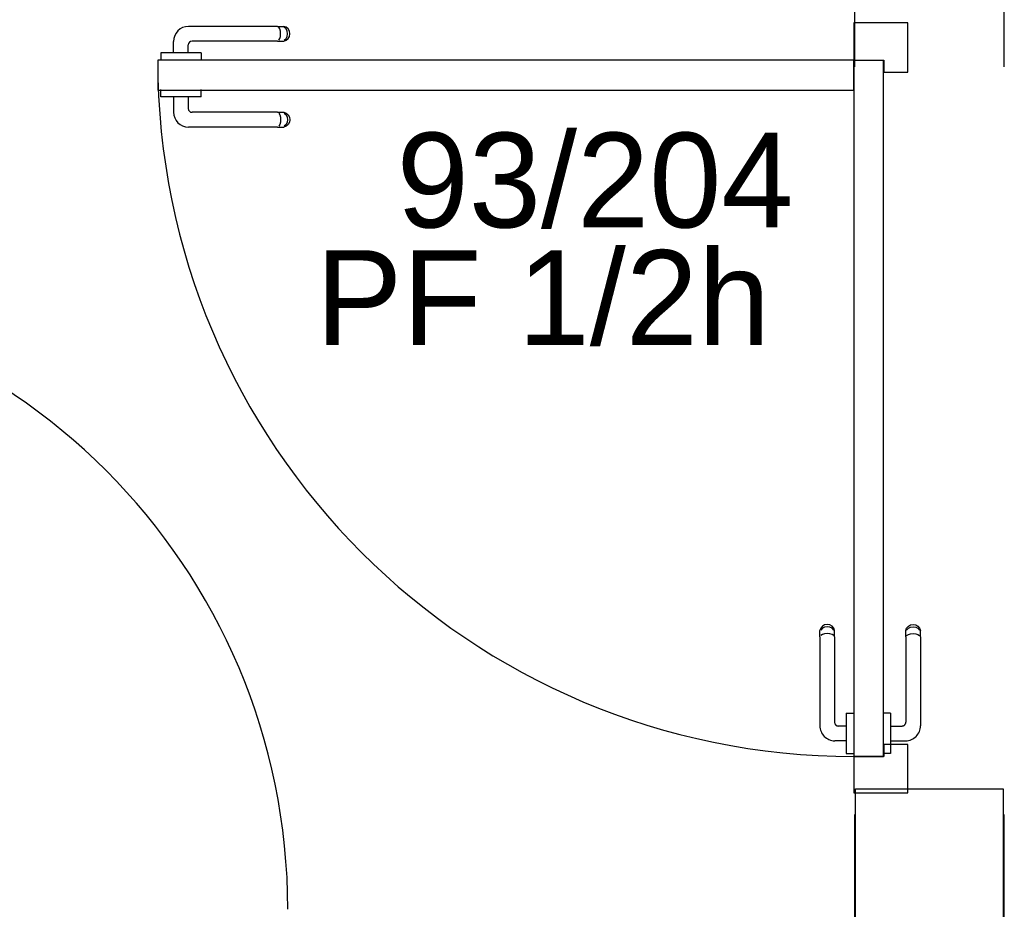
# Model space of a CAD drawing. Header units: millimetres. Extents: x -15 to 127, y -65 to 67.
# Tile 343 of 476: x 111.674 to 111.805, y 27.887 to 28.006. Entities that reach past the tile are written whole.
import ezdxf

# ---------------------------------------------------------------- set-up
doc = ezdxf.new("R2010")
doc.units = ezdxf.units.MM
doc.header["$MEASUREMENT"] = 0
doc.linetypes.add('PC_DASH_1', pattern=[0.6388888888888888, 0.2777777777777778, -0.08333333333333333, 0.05555555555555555, -0.08333333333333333, 0.05555555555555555, -0.08333333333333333])
doc.linetypes.add('PC_DASH_2', pattern=[0.125, 0.05555555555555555, -0.06944444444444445])
doc.layers.add('Calque 5', color=7, linetype='Continuous')
doc.styles.get("Standard").update_dxf_attribs({"font": 'BKANT.TTF'})

# ---------------------------------------------------------------- blocks, each defined once
blk = doc.blocks.new('PD_31208')
at = {"layer": 'Calque 5', "color": 0}
for p, q in [((44.16990635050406, -38.92184155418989), (44.15800811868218, -38.92184155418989)), ((44.16990635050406, -38.92184155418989), (44.17052202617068, -38.92184155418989)), ((44.17021341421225, -38.92218403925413), (44.17007551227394, -38.92196049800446)), ((44.17030342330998, -38.92248521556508), (44.17021341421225, -38.92218403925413)), ((44.17033468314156, -38.92282770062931), (44.17030342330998, -38.92248521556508)), ((44.17030342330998, -38.92317018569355), (44.17033468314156, -38.92282770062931)), ((44.17052202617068, -38.92184155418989), (44.17074124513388, -38.92184155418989)), ((44.17106804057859, -38.92196049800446), (44.17074124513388, -38.92184155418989)), ((44.17105387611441, -38.92218403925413), (44.17081502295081, -38.92196049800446)), ((44.17120977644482, -38.92248521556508), (44.17105387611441, -38.92218403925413)), ((44.17133444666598, -38.92218403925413), (44.17106804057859, -38.92196049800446)), ((44.17126392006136, -38.92282770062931), (44.17120977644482, -38.92248521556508)), ((44.17120977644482, -38.92317018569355), (44.17126392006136, -38.92282770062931)), ((44.17150833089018, -38.92248521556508), (44.17133444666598, -38.92218403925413)), ((44.1715687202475, -38.92282770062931), (44.17150833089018, -38.92248521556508)), ((44.17150833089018, -38.92317018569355), (44.1715687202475, -38.92282770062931)), ((44.15600540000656, -38.92536418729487), (44.15600540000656, -38.92384427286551)), ((44.16990635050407, -38.92381384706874), (44.15847837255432, -38.92381384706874)), ((44.16990635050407, -38.92381384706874), (44.17052202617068, -38.92381384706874)), ((44.17007551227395, -38.92369490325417), (44.17021341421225, -38.9234713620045)), ((44.17021341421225, -38.9234713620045), (44.17030342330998, -38.92317018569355)), ((44.17052202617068, -38.92381384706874), (44.1707412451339, -38.92381384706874)), ((44.1707412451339, -38.92381384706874), (44.17106804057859, -38.92369490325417)), ((44.17081502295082, -38.92369490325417), (44.17105387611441, -38.9234713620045)), ((44.17105387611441, -38.9234713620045), (44.17120977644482, -38.92317018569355)), ((44.17106804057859, -38.92369490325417), (44.17133444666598, -38.9234713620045)), ((44.17133444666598, -38.9234713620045), (44.17150833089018, -38.92317018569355)), ((44.15445092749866, -38.92536418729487), (44.1542878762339, -38.92536418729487)), ((44.1542878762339, -38.92536418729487), (44.1542878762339, -38.92537420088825)), ((44.1542878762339, -38.92537420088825), (44.1542878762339, -38.92635553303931)), ((44.154920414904, -38.92536418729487), (44.15445092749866, -38.92536418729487)), ((44.15563971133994, -38.92536418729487), (44.154920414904, -38.92536418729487)), ((44.15652205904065, -38.92536418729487), (44.15563971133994, -38.92536418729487)), ((44.15746103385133, -38.92536418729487), (44.15652205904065, -38.92536418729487)), ((44.15834338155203, -38.92536418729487), (44.15746103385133, -38.92536418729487)), ((44.1579776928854, -38.92536418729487), (44.1579776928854, -38.92431452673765)), ((44.15906267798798, -38.92536418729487), (44.15834338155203, -38.92536418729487)), ((44.15953216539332, -38.92536418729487), (44.15906267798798, -38.92536418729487)), ((44.15969521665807, -38.92536418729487), (44.15953216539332, -38.92536418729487)), ((44.15969521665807, -38.92536418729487), (44.15969521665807, -38.92537420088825)), ((44.15969521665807, -38.92537420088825), (44.15969521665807, -38.92635553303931)), ((44.1542878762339, -38.92635553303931), (44.1542878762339, -38.92636554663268)), ((44.15969521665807, -38.92635553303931), (44.15969521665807, -38.92636554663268))]:
    blk.add_line(p, q, dxfattribs=at)
for centre, radius in [((44.15800811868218, -38.9238442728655), 0.002002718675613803), ((44.15847837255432, -38.92431452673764), 0.0005006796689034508)]:
    blk.add_arc(centre, radius, 90, 180, dxfattribs=at)
blk = doc.blocks.new('PD_31209')
at = {"layer": 'Calque 5', "color": 0}
for p, q in [((44.1542878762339, -38.93028096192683), (44.1542878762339, -38.93027094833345)), ((44.1542878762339, -38.93126229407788), (44.1542878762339, -38.93028096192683)), ((44.15969521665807, -38.93028096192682), (44.15969521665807, -38.93027094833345)), ((44.15969521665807, -38.93126229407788), (44.15969521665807, -38.93028096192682)), ((44.1542878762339, -38.93127230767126), (44.1542878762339, -38.93126229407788)), ((44.15445092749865, -38.93127230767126), (44.1542878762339, -38.93127230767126)), ((44.154920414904, -38.93127230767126), (44.15445092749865, -38.93127230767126)), ((44.15563971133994, -38.93127230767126), (44.154920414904, -38.93127230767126)), ((44.15652205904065, -38.93127230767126), (44.15563971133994, -38.93127230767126)), ((44.15600540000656, -38.93127230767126), (44.15600540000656, -38.93330366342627)), ((44.15746103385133, -38.93127230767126), (44.15652205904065, -38.93127230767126)), ((44.15834338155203, -38.93127230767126), (44.15746103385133, -38.93127230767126)), ((44.1579776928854, -38.93127230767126), (44.1579776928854, -38.93283340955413)), ((44.15906267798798, -38.93127230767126), (44.15834338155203, -38.93127230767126)), ((44.15953216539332, -38.93127230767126), (44.15906267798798, -38.93127230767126)), ((44.15969521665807, -38.93127230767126), (44.15953216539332, -38.93127230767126)), ((44.15969521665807, -38.93127230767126), (44.15969521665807, -38.93126229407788)), ((44.16990635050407, -38.93333408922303), (44.15847837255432, -38.93333408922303)), ((44.16990635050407, -38.93333408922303), (44.17052202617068, -38.93333408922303)), ((44.17007551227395, -38.93345303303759), (44.17021341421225, -38.93367657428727)), ((44.17052202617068, -38.93333408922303), (44.1707412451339, -38.93333408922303)), ((44.1707412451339, -38.93333408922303), (44.17106804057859, -38.93345303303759)), ((44.17081502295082, -38.93345303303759), (44.17105387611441, -38.93367657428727)), ((44.17106804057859, -38.93345303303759), (44.17133444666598, -38.93367657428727)), ((44.17021341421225, -38.93367657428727), (44.17030342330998, -38.93397775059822)), ((44.17030342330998, -38.9346627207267), (44.17021341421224, -38.93496389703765)), ((44.17030342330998, -38.93397775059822), (44.17033468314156, -38.93432023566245)), ((44.17033468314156, -38.93432023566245), (44.17030342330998, -38.9346627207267)), ((44.17105387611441, -38.93367657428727), (44.17120977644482, -38.93397775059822)), ((44.17120977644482, -38.9346627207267), (44.17105387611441, -38.93496389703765)), ((44.17120977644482, -38.93397775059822), (44.17126392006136, -38.93432023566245)), ((44.17126392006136, -38.93432023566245), (44.17120977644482, -38.9346627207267)), ((44.17133444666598, -38.93367657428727), (44.17150833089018, -38.93397775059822)), ((44.17150833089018, -38.9346627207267), (44.17133444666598, -38.93496389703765)), ((44.17150833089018, -38.93397775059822), (44.1715687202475, -38.93432023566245)), ((44.1715687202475, -38.93432023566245), (44.17150833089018, -38.9346627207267)), ((44.16990635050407, -38.93530638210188), (44.15800811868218, -38.93530638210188)), ((44.16990635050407, -38.93530638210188), (44.17052202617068, -38.93530638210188)), ((44.17021341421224, -38.93496389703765), (44.17007551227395, -38.93518743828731)), ((44.17052202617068, -38.93530638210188), (44.1707412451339, -38.93530638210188)), ((44.17106804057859, -38.93518743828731), (44.1707412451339, -38.93530638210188)), ((44.17105387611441, -38.93496389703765), (44.17081502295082, -38.93518743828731)), ((44.17133444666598, -38.93496389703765), (44.17106804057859, -38.93518743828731))]:
    blk.add_line(p, q, dxfattribs=at)
for centre, radius in [((44.15800811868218, -38.93330366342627), 0.002002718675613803), ((44.15847837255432, -38.93283340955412), 0.0005006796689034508)]:
    blk.add_arc(centre, radius, 180, 270, dxfattribs=at)
blk = doc.blocks.new('PD_31207')
at = {"layer": 'Calque 5'}
for name in ['PD_31208', 'PD_31209']:
    blk.add_blockref(name, (0, 0), dxfattribs=at)
blk = doc.blocks.new('PD_31212')
at = {"layer": 'Calque 5', "color": 0, "linetype": 'PC_DASH_1'}
for p, q in [((44.24309629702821, -39.00188772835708), (44.24279512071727, -39.00206161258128)), ((44.24343878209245, -39.00182733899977), (44.24309629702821, -39.00188772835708)), ((44.24378126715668, -39.00188772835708), (44.24343878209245, -39.00182733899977)), ((44.24408244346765, -39.00206161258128), (44.24378126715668, -39.00188772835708)), ((44.24257157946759, -39.00232801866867), (44.24245263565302, -39.00265481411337)), ((44.24245263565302, -39.00287403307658), (44.24245263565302, -39.00265481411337)), ((44.24245263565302, -39.0034897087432), (44.24245263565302, -39.00287403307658)), ((44.24279512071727, -39.00206161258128), (44.24257157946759, -39.00232801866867)), ((44.24279512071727, -39.00234218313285), (44.24257157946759, -39.00258103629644)), ((44.24279512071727, -39.00318264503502), (44.24257157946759, -39.00332054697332)), ((44.24309629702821, -39.00218628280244), (44.24279512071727, -39.00234218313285)), ((44.24309629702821, -39.00309263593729), (44.24279512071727, -39.00318264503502)), ((44.24343878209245, -39.00213213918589), (44.24309629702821, -39.00218628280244)), ((44.24343878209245, -39.0030613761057), (44.24309629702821, -39.00309263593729)), ((44.24378126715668, -39.00218628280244), (44.24343878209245, -39.00213213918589)), ((44.24378126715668, -39.00309263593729), (44.24343878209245, -39.0030613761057)), ((44.24408244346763, -39.00234218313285), (44.24378126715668, -39.00218628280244)), ((44.24408244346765, -39.00318264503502), (44.24378126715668, -39.00309263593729)), ((44.24430598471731, -39.00232801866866), (44.24408244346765, -39.00206161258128)), ((44.24430598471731, -39.00258103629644), (44.24408244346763, -39.00234218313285)), ((44.24430598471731, -39.00332054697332), (44.24408244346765, -39.00318264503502)), ((44.24442492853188, -39.00265481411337), (44.24430598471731, -39.00232801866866)), ((44.24442492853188, -39.00287403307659), (44.24442492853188, -39.00265481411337)), ((44.24442492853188, -39.0034897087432), (44.24442492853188, -39.00287403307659)), ((44.24245263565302, -39.0034897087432), (44.24245263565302, -39.01538794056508)), ((44.24442492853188, -39.0034897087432), (44.24442492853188, -39.01491768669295)), ((44.245975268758, -39.01370084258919), (44.245975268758, -39.01386389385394)), ((44.245975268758, -39.01370084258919), (44.24598528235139, -39.01370084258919)), ((44.24598528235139, -39.01370084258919), (44.24696661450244, -39.01370084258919)), ((44.24696661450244, -39.01370084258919), (44.24697662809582, -39.01370084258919)), ((44.245975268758, -39.01386389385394), (44.245975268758, -39.01433338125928)), ((44.245975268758, -39.01433338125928), (44.245975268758, -39.01505267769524)), ((44.245975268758, -39.01505267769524), (44.245975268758, -39.01593502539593)), ((44.245975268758, -39.01541836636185), (44.24492560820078, -39.01541836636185)), ((44.245975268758, -39.01593502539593), (44.245975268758, -39.01687400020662)), ((44.245975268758, -39.0173906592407), (44.24445535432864, -39.0173906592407)), ((44.245975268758, -39.01687400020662), (44.245975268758, -39.01775634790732)), ((44.245975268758, -39.01775634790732), (44.245975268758, -39.01847564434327)), ((44.245975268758, -39.01847564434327), (44.245975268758, -39.01894513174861)), ((44.245975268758, -39.01894513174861), (44.245975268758, -39.01910818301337)), ((44.245975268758, -39.01910818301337), (44.24598528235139, -39.01910818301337)), ((44.24598528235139, -39.01910818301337), (44.24696661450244, -39.01910818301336)), ((44.24696661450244, -39.01910818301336), (44.24697662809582, -39.01910818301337))]:
    blk.add_line(p, q, dxfattribs=at)
for centre, radius in [((44.24492560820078, -39.01491768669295), 0.0005006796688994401), ((44.24445535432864, -39.01538794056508), 0.002002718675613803)]:
    blk.add_arc(centre, radius, 180, 270, dxfattribs=at)
blk = doc.blocks.new('PD_31213')
at = {"layer": 'Calque 5', "color": 0, "linetype": 'PC_DASH_1'}
for p, q in [((44.2542876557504, -39.00206161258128), (44.25458883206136, -39.00188772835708)), ((44.25458883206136, -39.00188772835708), (44.25493131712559, -39.00182733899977)), ((44.25493131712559, -39.00182733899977), (44.25527380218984, -39.00188772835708)), ((44.25527380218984, -39.00188772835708), (44.25557497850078, -39.00206161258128)), ((44.25394517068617, -39.00265481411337), (44.25406411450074, -39.00232801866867)), ((44.25394517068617, -39.00287403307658), (44.25394517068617, -39.00265481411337)), ((44.25394517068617, -39.0034897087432), (44.25394517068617, -39.00287403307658)), ((44.25406411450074, -39.00232801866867), (44.2542876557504, -39.00206161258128)), ((44.25406411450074, -39.00258103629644), (44.2542876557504, -39.00234218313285)), ((44.25406411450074, -39.00332054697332), (44.2542876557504, -39.00318264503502)), ((44.2542876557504, -39.00234218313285), (44.25458883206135, -39.00218628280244)), ((44.2542876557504, -39.00318264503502), (44.25458883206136, -39.00309263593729)), ((44.25458883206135, -39.00218628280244), (44.25493131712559, -39.00213213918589)), ((44.25458883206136, -39.00309263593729), (44.25493131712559, -39.0030613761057)), ((44.25493131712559, -39.00213213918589), (44.25527380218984, -39.00218628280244)), ((44.25493131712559, -39.0030613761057), (44.25527380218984, -39.00309263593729)), ((44.25527380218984, -39.00218628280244), (44.25557497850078, -39.00234218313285)), ((44.25527380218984, -39.00309263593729), (44.25557497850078, -39.00318264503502)), ((44.25557497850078, -39.00206161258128), (44.25579851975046, -39.00232801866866)), ((44.25557497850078, -39.00234218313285), (44.25579851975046, -39.00258103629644)), ((44.25557497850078, -39.00318264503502), (44.25579851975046, -39.00332054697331)), ((44.25579851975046, -39.00232801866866), (44.25591746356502, -39.00265481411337)), ((44.25591746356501, -39.00287403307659), (44.25591746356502, -39.00265481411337)), ((44.25591746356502, -39.0034897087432), (44.25591746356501, -39.00287403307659)), ((44.25394517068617, -39.0034897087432), (44.25394517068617, -39.01491768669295)), ((44.25591746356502, -39.0034897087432), (44.25591746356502, -39.01538794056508)), ((44.25089204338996, -39.01370084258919), (44.25088202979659, -39.01370084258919)), ((44.25187337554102, -39.01370084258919), (44.25089204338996, -39.01370084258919)), ((44.25188338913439, -39.01370084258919), (44.25187337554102, -39.01370084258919)), ((44.25188338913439, -39.01370084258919), (44.25188338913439, -39.01386389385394)), ((44.25188338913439, -39.01386389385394), (44.25188338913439, -39.01433338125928)), ((44.25188338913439, -39.01433338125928), (44.25188338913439, -39.01505267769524)), ((44.25188338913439, -39.01505267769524), (44.25188338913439, -39.01593502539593)), ((44.25188338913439, -39.01541836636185), (44.25344449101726, -39.01541836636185)), ((44.25188338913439, -39.01593502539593), (44.25188338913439, -39.01687400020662)), ((44.25188338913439, -39.01687400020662), (44.25188338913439, -39.01775634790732)), ((44.25188338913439, -39.0173906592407), (44.2539147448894, -39.0173906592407)), ((44.25188338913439, -39.01775634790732), (44.25188338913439, -39.01847564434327)), ((44.25188338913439, -39.01847564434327), (44.25188338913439, -39.01894513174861)), ((44.25188338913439, -39.01894513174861), (44.25188338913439, -39.01910818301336)), ((44.25089204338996, -39.01910818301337), (44.25088202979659, -39.01910818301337)), ((44.25187337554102, -39.01910818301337), (44.25089204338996, -39.01910818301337)), ((44.25188338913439, -39.01910818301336), (44.25187337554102, -39.01910818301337))]:
    blk.add_line(p, q, dxfattribs=at)
for centre, radius in [((44.25344449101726, -39.01491768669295), 0.0005006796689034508), ((44.2539147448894, -39.01538794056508), 0.002002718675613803)]:
    blk.add_arc(centre, radius, 270, 0, dxfattribs=at)
blk = doc.blocks.new('PD_31211')
at = {"layer": 'Calque 5'}
for name in ['PD_31212', 'PD_31213']:
    blk.add_blockref(name, (0, 0), dxfattribs=at)
blk = doc.blocks.new('PD_31210')
at = {"layer": 'Calque 5', "color": 0, "linetype": 'PC_DASH_1'}
blk.add_lwpolyline([(44.24697795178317, -39.01950679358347), (44.25098338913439, -39.01950679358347), (44.25098338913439, -38.92638037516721), (44.24697795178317, -38.92638037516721), (44.24697795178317, -39.01950679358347)], dxfattribs=at)
at = {"layer": 'Calque 5'}
blk.add_blockref('PD_31211', (0, 0), dxfattribs=at)
blk = doc.blocks.new('PD_32554')
at = {"layer": 'Calque 5', "color": 0}
for p, q in [((44.16990635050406, -38.92184155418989), (44.15800811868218, -38.92184155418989)), ((44.16990635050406, -38.92184155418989), (44.17052202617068, -38.92184155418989)), ((44.17021341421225, -38.92218403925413), (44.17007551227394, -38.92196049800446)), ((44.17030342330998, -38.92248521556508), (44.17021341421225, -38.92218403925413)), ((44.17033468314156, -38.92282770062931), (44.17030342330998, -38.92248521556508)), ((44.17030342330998, -38.92317018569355), (44.17033468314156, -38.92282770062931)), ((44.17052202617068, -38.92184155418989), (44.17074124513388, -38.92184155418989)), ((44.17106804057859, -38.92196049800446), (44.17074124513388, -38.92184155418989)), ((44.17105387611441, -38.92218403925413), (44.17081502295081, -38.92196049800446)), ((44.17120977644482, -38.92248521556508), (44.17105387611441, -38.92218403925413)), ((44.17133444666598, -38.92218403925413), (44.17106804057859, -38.92196049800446)), ((44.17126392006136, -38.92282770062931), (44.17120977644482, -38.92248521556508)), ((44.17120977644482, -38.92317018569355), (44.17126392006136, -38.92282770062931)), ((44.17150833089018, -38.92248521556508), (44.17133444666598, -38.92218403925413)), ((44.1715687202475, -38.92282770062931), (44.17150833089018, -38.92248521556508)), ((44.17150833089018, -38.92317018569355), (44.1715687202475, -38.92282770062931)), ((44.15600540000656, -38.92536418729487), (44.15600540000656, -38.92384427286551)), ((44.16990635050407, -38.92381384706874), (44.15847837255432, -38.92381384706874)), ((44.16990635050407, -38.92381384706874), (44.17052202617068, -38.92381384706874)), ((44.17007551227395, -38.92369490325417), (44.17021341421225, -38.9234713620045)), ((44.17021341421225, -38.9234713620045), (44.17030342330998, -38.92317018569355)), ((44.17052202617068, -38.92381384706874), (44.1707412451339, -38.92381384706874)), ((44.1707412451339, -38.92381384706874), (44.17106804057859, -38.92369490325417)), ((44.17081502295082, -38.92369490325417), (44.17105387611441, -38.9234713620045)), ((44.17105387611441, -38.9234713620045), (44.17120977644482, -38.92317018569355)), ((44.17106804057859, -38.92369490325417), (44.17133444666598, -38.9234713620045)), ((44.17133444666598, -38.9234713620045), (44.17150833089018, -38.92317018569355)), ((44.15445092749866, -38.92536418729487), (44.1542878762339, -38.92536418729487)), ((44.1542878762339, -38.92536418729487), (44.1542878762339, -38.92537420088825)), ((44.1542878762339, -38.92537420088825), (44.1542878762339, -38.92635553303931)), ((44.154920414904, -38.92536418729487), (44.15445092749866, -38.92536418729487)), ((44.15563971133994, -38.92536418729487), (44.154920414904, -38.92536418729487)), ((44.15652205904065, -38.92536418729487), (44.15563971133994, -38.92536418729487)), ((44.15746103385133, -38.92536418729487), (44.15652205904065, -38.92536418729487)), ((44.15834338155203, -38.92536418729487), (44.15746103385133, -38.92536418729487)), ((44.1579776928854, -38.92536418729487), (44.1579776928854, -38.92431452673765)), ((44.15906267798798, -38.92536418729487), (44.15834338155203, -38.92536418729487)), ((44.15953216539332, -38.92536418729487), (44.15906267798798, -38.92536418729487)), ((44.15969521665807, -38.92536418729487), (44.15953216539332, -38.92536418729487)), ((44.15969521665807, -38.92536418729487), (44.15969521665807, -38.92537420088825)), ((44.15969521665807, -38.92537420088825), (44.15969521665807, -38.92635553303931)), ((44.1542878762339, -38.92635553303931), (44.1542878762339, -38.92636554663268)), ((44.15969521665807, -38.92635553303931), (44.15969521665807, -38.92636554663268))]:
    blk.add_line(p, q, dxfattribs=at)
for centre, radius in [((44.15800811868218, -38.9238442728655), 0.002002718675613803), ((44.15847837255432, -38.92431452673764), 0.0005006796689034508)]:
    blk.add_arc(centre, radius, 90, 180, dxfattribs=at)
blk = doc.blocks.new('PD_32555')
at = {"layer": 'Calque 5', "color": 0}
for p, q in [((44.1542878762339, -38.93028096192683), (44.1542878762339, -38.93027094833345)), ((44.1542878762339, -38.93126229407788), (44.1542878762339, -38.93028096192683)), ((44.15969521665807, -38.93028096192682), (44.15969521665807, -38.93027094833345)), ((44.15969521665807, -38.93126229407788), (44.15969521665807, -38.93028096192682)), ((44.1542878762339, -38.93127230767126), (44.1542878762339, -38.93126229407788)), ((44.15445092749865, -38.93127230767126), (44.1542878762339, -38.93127230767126)), ((44.154920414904, -38.93127230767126), (44.15445092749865, -38.93127230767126)), ((44.15563971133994, -38.93127230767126), (44.154920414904, -38.93127230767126)), ((44.15652205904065, -38.93127230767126), (44.15563971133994, -38.93127230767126)), ((44.15600540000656, -38.93127230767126), (44.15600540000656, -38.93330366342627)), ((44.15746103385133, -38.93127230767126), (44.15652205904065, -38.93127230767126)), ((44.15834338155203, -38.93127230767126), (44.15746103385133, -38.93127230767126)), ((44.1579776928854, -38.93127230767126), (44.1579776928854, -38.93283340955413)), ((44.15906267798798, -38.93127230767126), (44.15834338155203, -38.93127230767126)), ((44.15953216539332, -38.93127230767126), (44.15906267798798, -38.93127230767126)), ((44.15969521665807, -38.93127230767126), (44.15953216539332, -38.93127230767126)), ((44.15969521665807, -38.93127230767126), (44.15969521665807, -38.93126229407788)), ((44.16990635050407, -38.93333408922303), (44.15847837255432, -38.93333408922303)), ((44.16990635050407, -38.93333408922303), (44.17052202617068, -38.93333408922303)), ((44.17007551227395, -38.93345303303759), (44.17021341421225, -38.93367657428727)), ((44.17052202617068, -38.93333408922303), (44.1707412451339, -38.93333408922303)), ((44.1707412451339, -38.93333408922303), (44.17106804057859, -38.93345303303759)), ((44.17081502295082, -38.93345303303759), (44.17105387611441, -38.93367657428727)), ((44.17106804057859, -38.93345303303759), (44.17133444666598, -38.93367657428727)), ((44.17021341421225, -38.93367657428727), (44.17030342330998, -38.93397775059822)), ((44.17030342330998, -38.9346627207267), (44.17021341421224, -38.93496389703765)), ((44.17030342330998, -38.93397775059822), (44.17033468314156, -38.93432023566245)), ((44.17033468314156, -38.93432023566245), (44.17030342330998, -38.9346627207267)), ((44.17105387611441, -38.93367657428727), (44.17120977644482, -38.93397775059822)), ((44.17120977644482, -38.9346627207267), (44.17105387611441, -38.93496389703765)), ((44.17120977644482, -38.93397775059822), (44.17126392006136, -38.93432023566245)), ((44.17126392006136, -38.93432023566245), (44.17120977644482, -38.9346627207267)), ((44.17133444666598, -38.93367657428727), (44.17150833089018, -38.93397775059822)), ((44.17150833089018, -38.9346627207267), (44.17133444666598, -38.93496389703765)), ((44.17150833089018, -38.93397775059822), (44.1715687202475, -38.93432023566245)), ((44.1715687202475, -38.93432023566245), (44.17150833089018, -38.9346627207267)), ((44.16990635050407, -38.93530638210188), (44.15800811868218, -38.93530638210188)), ((44.16990635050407, -38.93530638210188), (44.17052202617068, -38.93530638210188)), ((44.17021341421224, -38.93496389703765), (44.17007551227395, -38.93518743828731)), ((44.17052202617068, -38.93530638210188), (44.1707412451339, -38.93530638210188)), ((44.17106804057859, -38.93518743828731), (44.1707412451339, -38.93530638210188)), ((44.17105387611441, -38.93496389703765), (44.17081502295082, -38.93518743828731)), ((44.17133444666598, -38.93496389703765), (44.17106804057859, -38.93518743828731))]:
    blk.add_line(p, q, dxfattribs=at)
for centre, radius in [((44.15800811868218, -38.93330366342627), 0.002002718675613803), ((44.15847837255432, -38.93283340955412), 0.0005006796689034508)]:
    blk.add_arc(centre, radius, 180, 270, dxfattribs=at)
blk = doc.blocks.new('PD_32553')
at = {"layer": 'Calque 5'}
for name in ['PD_32554', 'PD_32555']:
    blk.add_blockref(name, (0, 0), dxfattribs=at)
blk = doc.blocks.new('PD_32558')
at = {"layer": 'Calque 5', "color": 0, "linetype": 'PC_DASH_1'}
for p, q in [((44.24309629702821, -39.00188772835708), (44.24279512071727, -39.00206161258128)), ((44.24343878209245, -39.00182733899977), (44.24309629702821, -39.00188772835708)), ((44.24378126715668, -39.00188772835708), (44.24343878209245, -39.00182733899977)), ((44.24408244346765, -39.00206161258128), (44.24378126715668, -39.00188772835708)), ((44.24257157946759, -39.00232801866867), (44.24245263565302, -39.00265481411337)), ((44.24245263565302, -39.00287403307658), (44.24245263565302, -39.00265481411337)), ((44.24245263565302, -39.0034897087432), (44.24245263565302, -39.00287403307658)), ((44.24279512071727, -39.00206161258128), (44.24257157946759, -39.00232801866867)), ((44.24279512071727, -39.00234218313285), (44.24257157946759, -39.00258103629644)), ((44.24279512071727, -39.00318264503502), (44.24257157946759, -39.00332054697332)), ((44.24309629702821, -39.00218628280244), (44.24279512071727, -39.00234218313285)), ((44.24309629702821, -39.00309263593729), (44.24279512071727, -39.00318264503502)), ((44.24343878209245, -39.00213213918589), (44.24309629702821, -39.00218628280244)), ((44.24343878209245, -39.0030613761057), (44.24309629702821, -39.00309263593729)), ((44.24378126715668, -39.00218628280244), (44.24343878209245, -39.00213213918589)), ((44.24378126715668, -39.00309263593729), (44.24343878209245, -39.0030613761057)), ((44.24408244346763, -39.00234218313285), (44.24378126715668, -39.00218628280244)), ((44.24408244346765, -39.00318264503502), (44.24378126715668, -39.00309263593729)), ((44.24430598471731, -39.00232801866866), (44.24408244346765, -39.00206161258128)), ((44.24430598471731, -39.00258103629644), (44.24408244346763, -39.00234218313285)), ((44.24430598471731, -39.00332054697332), (44.24408244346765, -39.00318264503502)), ((44.24442492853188, -39.00265481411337), (44.24430598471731, -39.00232801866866)), ((44.24442492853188, -39.00287403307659), (44.24442492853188, -39.00265481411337)), ((44.24442492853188, -39.0034897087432), (44.24442492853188, -39.00287403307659)), ((44.24245263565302, -39.0034897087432), (44.24245263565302, -39.01538794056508)), ((44.24442492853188, -39.0034897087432), (44.24442492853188, -39.01491768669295)), ((44.245975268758, -39.01370084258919), (44.245975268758, -39.01386389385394)), ((44.245975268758, -39.01370084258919), (44.24598528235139, -39.01370084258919)), ((44.24598528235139, -39.01370084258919), (44.24696661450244, -39.01370084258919)), ((44.24696661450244, -39.01370084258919), (44.24697662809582, -39.01370084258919)), ((44.245975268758, -39.01386389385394), (44.245975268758, -39.01433338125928)), ((44.245975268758, -39.01433338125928), (44.245975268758, -39.01505267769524)), ((44.245975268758, -39.01505267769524), (44.245975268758, -39.01593502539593)), ((44.245975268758, -39.01541836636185), (44.24492560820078, -39.01541836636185)), ((44.245975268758, -39.01593502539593), (44.245975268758, -39.01687400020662)), ((44.245975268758, -39.0173906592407), (44.24445535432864, -39.0173906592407)), ((44.245975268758, -39.01687400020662), (44.245975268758, -39.01775634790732)), ((44.245975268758, -39.01775634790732), (44.245975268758, -39.01847564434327)), ((44.245975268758, -39.01847564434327), (44.245975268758, -39.01894513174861)), ((44.245975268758, -39.01894513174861), (44.245975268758, -39.01910818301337)), ((44.245975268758, -39.01910818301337), (44.24598528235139, -39.01910818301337)), ((44.24598528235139, -39.01910818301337), (44.24696661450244, -39.01910818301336)), ((44.24696661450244, -39.01910818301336), (44.24697662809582, -39.01910818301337))]:
    blk.add_line(p, q, dxfattribs=at)
for centre, radius in [((44.24492560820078, -39.01491768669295), 0.0005006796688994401), ((44.24445535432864, -39.01538794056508), 0.002002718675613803)]:
    blk.add_arc(centre, radius, 180, 270, dxfattribs=at)
blk = doc.blocks.new('PD_32559')
at = {"layer": 'Calque 5', "color": 0, "linetype": 'PC_DASH_1'}
for p, q in [((44.2542876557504, -39.00206161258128), (44.25458883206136, -39.00188772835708)), ((44.25458883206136, -39.00188772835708), (44.25493131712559, -39.00182733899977)), ((44.25493131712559, -39.00182733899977), (44.25527380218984, -39.00188772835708)), ((44.25527380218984, -39.00188772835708), (44.25557497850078, -39.00206161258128)), ((44.25394517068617, -39.00265481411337), (44.25406411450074, -39.00232801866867)), ((44.25394517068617, -39.00287403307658), (44.25394517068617, -39.00265481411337)), ((44.25394517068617, -39.0034897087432), (44.25394517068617, -39.00287403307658)), ((44.25406411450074, -39.00232801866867), (44.2542876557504, -39.00206161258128)), ((44.25406411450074, -39.00258103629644), (44.2542876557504, -39.00234218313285)), ((44.25406411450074, -39.00332054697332), (44.2542876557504, -39.00318264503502)), ((44.2542876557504, -39.00234218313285), (44.25458883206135, -39.00218628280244)), ((44.2542876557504, -39.00318264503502), (44.25458883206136, -39.00309263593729)), ((44.25458883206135, -39.00218628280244), (44.25493131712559, -39.00213213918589)), ((44.25458883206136, -39.00309263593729), (44.25493131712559, -39.0030613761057)), ((44.25493131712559, -39.00213213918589), (44.25527380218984, -39.00218628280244)), ((44.25493131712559, -39.0030613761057), (44.25527380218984, -39.00309263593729)), ((44.25527380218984, -39.00218628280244), (44.25557497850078, -39.00234218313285)), ((44.25527380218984, -39.00309263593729), (44.25557497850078, -39.00318264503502)), ((44.25557497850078, -39.00206161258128), (44.25579851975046, -39.00232801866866)), ((44.25557497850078, -39.00234218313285), (44.25579851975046, -39.00258103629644)), ((44.25557497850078, -39.00318264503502), (44.25579851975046, -39.00332054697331)), ((44.25579851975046, -39.00232801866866), (44.25591746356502, -39.00265481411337)), ((44.25591746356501, -39.00287403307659), (44.25591746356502, -39.00265481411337)), ((44.25591746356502, -39.0034897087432), (44.25591746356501, -39.00287403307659)), ((44.25394517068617, -39.0034897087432), (44.25394517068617, -39.01491768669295)), ((44.25591746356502, -39.0034897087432), (44.25591746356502, -39.01538794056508)), ((44.25089204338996, -39.01370084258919), (44.25088202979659, -39.01370084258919)), ((44.25187337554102, -39.01370084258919), (44.25089204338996, -39.01370084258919)), ((44.25188338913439, -39.01370084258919), (44.25187337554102, -39.01370084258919)), ((44.25188338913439, -39.01370084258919), (44.25188338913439, -39.01386389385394)), ((44.25188338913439, -39.01386389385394), (44.25188338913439, -39.01433338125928)), ((44.25188338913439, -39.01433338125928), (44.25188338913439, -39.01505267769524)), ((44.25188338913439, -39.01505267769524), (44.25188338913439, -39.01593502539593)), ((44.25188338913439, -39.01541836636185), (44.25344449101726, -39.01541836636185)), ((44.25188338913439, -39.01593502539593), (44.25188338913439, -39.01687400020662)), ((44.25188338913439, -39.01687400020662), (44.25188338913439, -39.01775634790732)), ((44.25188338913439, -39.0173906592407), (44.2539147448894, -39.0173906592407)), ((44.25188338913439, -39.01775634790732), (44.25188338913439, -39.01847564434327)), ((44.25188338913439, -39.01847564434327), (44.25188338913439, -39.01894513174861)), ((44.25188338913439, -39.01894513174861), (44.25188338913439, -39.01910818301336)), ((44.25089204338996, -39.01910818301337), (44.25088202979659, -39.01910818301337)), ((44.25187337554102, -39.01910818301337), (44.25089204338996, -39.01910818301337)), ((44.25188338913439, -39.01910818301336), (44.25187337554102, -39.01910818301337))]:
    blk.add_line(p, q, dxfattribs=at)
for centre, radius in [((44.25344449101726, -39.01491768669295), 0.0005006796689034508), ((44.2539147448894, -39.01538794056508), 0.002002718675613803)]:
    blk.add_arc(centre, radius, 270, 0, dxfattribs=at)
blk = doc.blocks.new('PD_32557')
at = {"layer": 'Calque 5'}
for name in ['PD_32558', 'PD_32559']:
    blk.add_blockref(name, (0, 0), dxfattribs=at)
blk = doc.blocks.new('PD_32556')
at = {"layer": 'Calque 5', "color": 0, "linetype": 'PC_DASH_1'}
blk.add_lwpolyline([(44.24697795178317, -39.01950679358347), (44.25098338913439, -39.01950679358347), (44.25098338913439, -38.92638037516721), (44.24697795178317, -38.92638037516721), (44.24697795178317, -39.01950679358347)], dxfattribs=at)
at = {"layer": 'Calque 5'}
blk.add_blockref('PD_32557', (0, 0), dxfattribs=at)

msp = doc.modelspace()

# ---------------------------------------------------------------- linework, layer by layer
at = {"layer": 'Calque 5', "color": 0, "linetype": 'PC_DASH_2'}
for p, q in [((111.7854806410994, 27.39953024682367), (111.7854806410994, 30.05399058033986)), ((111.7854806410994, 27.39953024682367), (111.7854806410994, 30.05399058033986)), ((111.8054806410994, 27.39953024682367), (111.8054806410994, 30.05399058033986)), ((111.8054806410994, 27.39953024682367), (111.8054806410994, 30.05399058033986))]:
    msp.add_line(p, q, dxfattribs=at)
at = {"layer": 'Calque 5', "color": 0}
for points in [[(111.7893779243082, 28.00041503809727), (111.7893779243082, 27.9988253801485), (111.7925822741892, 27.9988253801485), (111.7925822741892, 28.00542183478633), (111.785372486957, 28.00542183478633), (111.785372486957, 28.00041503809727), (111.7893779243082, 28.00041503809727)], [(111.7893779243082, 28.00041503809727), (111.7893779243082, 27.9988253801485), (111.7925822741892, 27.9988253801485), (111.7925822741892, 28.00542183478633), (111.785372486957, 28.00542183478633), (111.785372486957, 28.00041503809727), (111.7893779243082, 28.00041503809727)], [(111.6922460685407, 28.00041503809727), (111.6922460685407, 27.99640960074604), (111.785372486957, 27.99640960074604), (111.785372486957, 28.00041503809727), (111.6922460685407, 28.00041503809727)], [(111.6922460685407, 28.00041503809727), (111.6922460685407, 27.99640960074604), (111.785372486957, 27.99640960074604), (111.785372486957, 28.00041503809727), (111.6922460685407, 28.00041503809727)], [(111.7925822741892, 27.90243268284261), (111.7925822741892, 27.90887827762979), (111.7893779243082, 27.90887827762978), (111.7893779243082, 27.90728861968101), (111.785372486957, 27.90728861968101), (111.785372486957, 27.90243268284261), (111.7925822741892, 27.90243268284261)], [(111.7925822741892, 27.90243268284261), (111.7925822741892, 27.90887827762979), (111.7893779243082, 27.90887827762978), (111.7893779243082, 27.90728861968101), (111.785372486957, 27.90728861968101), (111.785372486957, 27.90243268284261), (111.7925822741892, 27.90243268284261)], [(111.8053418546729, 27.90295175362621), (111.8052714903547, 27.85695796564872), (111.7858843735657, 27.85696406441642), (111.7855243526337, 27.85696417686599), (111.7855947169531, 27.90295796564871), (111.8053418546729, 27.90295175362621)], [(111.8053418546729, 27.90295175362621), (111.8052714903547, 27.85695796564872), (111.7858843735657, 27.85696406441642), (111.7855243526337, 27.85696417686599), (111.7855947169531, 27.90295796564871), (111.8053418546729, 27.90295175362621)]]:
    msp.add_lwpolyline(points, dxfattribs=at)
for centre, radius, start, end in [((111.785372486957, 28.00041503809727), 0.09312641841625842, 180, 270), ((111.785372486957, 28.00041503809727), 0.09312641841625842, 180, 270), ((111.6266488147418, 27.88684507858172), 0.08299999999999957, 0, 90), ((111.6266488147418, 27.88684507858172), 0.08299999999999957, 0, 90)]:
    msp.add_arc(centre, radius, start, end, dxfattribs=at)

# ---------------------------------------------------------------- block references
at = {"layer": 'Calque 5'}
for name in ['PD_31207', 'PD_32553', 'PD_31210', 'PD_32556']:
    msp.add_blockref(name, (67.5383568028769, 66.9267819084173), dxfattribs=at)

# ---------------------------------------------------------------- texts
at = {"layer": 'Calque 5', "color": 0, "char_height": 0.01267795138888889, "attachment_point": 1}
for s, insert, width in [('{\\fArial|b0|i0|c0|p34;\\W0.98;93/204}', (111.7242094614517, 27.99072176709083), 0.05291666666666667), ('{\\fArial|b0|i0|c0|p34;\\W0.98;93/204}', (111.7242094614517, 27.99072176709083), 0.05291666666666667), ('{\\fArial|b0|i0|c0|p34;\\W0.98;PF 1/2h}', (111.713388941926, 27.97501039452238), 0.07055555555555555), ('{\\fArial|b0|i0|c0|p34;\\W0.98;PF 1/2h}', (111.713388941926, 27.97501039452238), 0.07055555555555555)]:
    msp.add_mtext(s, dxfattribs=dict(at, insert=insert, width=width))

doc.saveas('drawing.dxf')
